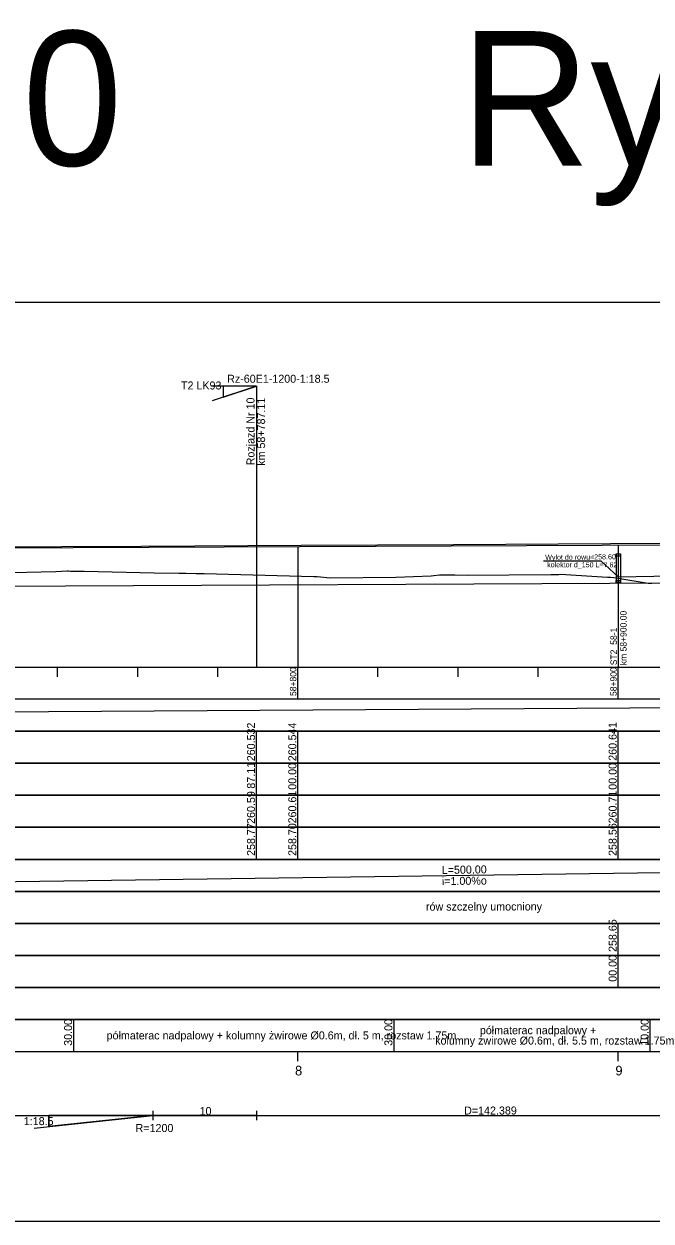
# Model space of a CAD drawing. Extents: x 6445630 to 6518227, y 5499240 to 5511716.
# Drawn here: x 6457945.7 to 6458141.4, y 5508418.3 to 5508792.3 of the extents above; entities that cross this region are included whole.
import ezdxf

# ---------------------------------------------------------------- set-up
doc = ezdxf.new("R2010")
doc.units = 0
for name, color, linetype in [('TOR_PROF-drenaze', 7, 'Continuous'), ('TOR_PROF-drenokolektory', 7, 'Continuous'), ('TOR_PROF-obiekty+opisy', 7, 'Continuous'), ('TOR_PROF-opisy glowne', 7, 'Continuous'), ('TOR_PROF-rowy otwarte', 7, 'Continuous'), ('TOR_PROF-rozjazdy', 7, 'Continuous'), ('TOR_PROF-studnie i osadniki', 7, 'Continuous'), ('TOR_PROF-tabelka-geometria T1', 7, 'Continuous'), ('TOR_PROF-tabelka-kilometracja', 7, 'Continuous'), ('TOR_PROF-tabelka-odleglosci T1', 7, 'Continuous'), ('TOR_PROF-tabelka-pochylenia proj T1', 7, 'Continuous'), ('TOR_PROF-tabelka-rodzaj rowu T1', 7, 'Continuous'), ('TOR_PROF-tabelka-rodzaj rurociagow T1', 7, 'Continuous'), ('TOR_PROF-tabelka-rowyT1', 7, 'Continuous'), ('TOR_PROF-tabelka-rurociagi T1', 7, 'Continuous'), ('TOR_PROF-tabelka-rzedne istn T1', 7, 'Continuous'), ('TOR_PROF-tabelka-rzedne proj T1', 7, 'Continuous'), ('TOR_PROF-tabelka-teren istniejacy T1', 7, 'Continuous'), ('TOR_PROF-tabelka-warstwa ochronna T1', 7, 'Continuous'), ('TOR_PROF-tor istniejacy T2', 7, 'Continuous'), ('TOR_PROF-tor projektowany', 7, 'Continuous'), ('TOR_PROF-uklad odniesienia', 7, 'Continuous'), ('TOR_PROF-warstwa ochronna', 7, 'Continuous'), ('TOR_RAMKI-dodatkowe3', 7, 'Continuous'), ('TOR_RAMKI-MASKA WYCIECIA', 7, 'Continuous'), ('TOR_W-warstwa dodatkowa 1', 7, 'Continuous')]:
    doc.layers.add(name, color=color, linetype=linetype)

msp = doc.modelspace()

# ---------------------------------------------------------------- linework, layer by layer
at = {"layer": 'TOR_PROF-drenaze'}
msp.add_lwpolyline([(6458131.21, 5508619.54), (6458186.83, 5508620.54)], dxfattribs=at)
at = {"layer": 'TOR_PROF-drenokolektory'}
msp.add_lwpolyline([(6458131.21, 5508619.54), (6458131.21, 5508596.29), (6458131.21, 5508591.29), (6458131.21, 5508591.29)], dxfattribs=at)
msp.add_lwpolyline([(6458131.21, 5508619.54), (6458131.21, 5508596.29), (6458131.21, 5508591.29), (6458131.21, 5508591.29)], dxfattribs=at)
at = {"layer": 'TOR_PROF-obiekty+opisy'}
for p, q in [((6458107.86, 5508624.54), (6458125.76, 5508624.54)), ((6458125.76, 5508624.54), (6458131.21, 5508619.54))]:
    msp.add_line(p, q, dxfattribs=at)
at = {"layer": 'TOR_PROF-rowy otwarte'}
msp.add_line((6457827.6, 5508616.04), (6458331.21, 5508618.54), dxfattribs=at)
msp.add_lwpolyline([(6458131.21, 5508619.54), (6458131.21, 5508596.29), (6458131.21, 5508591.29), (6458131.21, 5508591.29)], dxfattribs=at)
at = {"layer": 'TOR_PROF-rozjazdy'}
for p, q in [((6457985.91, 5508452.77), (6457985.91, 5508449.81)), ((6458018.32, 5508452.77), (6458018.32, 5508449.81)), ((6457948.83, 5508447.29), (6457985.91, 5508451.29)), ((6457953.5, 5508451.29), (6457985.91, 5508451.29))]:
    msp.add_line(p, q, dxfattribs=at)
for points in [[(6457985.91, 5508451.29), (6457953.5, 5508447.8), (6457953.5, 5508451.29)], [(6458018.32, 5508451.29), (6457985.91, 5508451.29), (6457953.5, 5508451.29), (6457953.5, 5508447.8), (6457985.91, 5508451.29)]]:
    msp.add_lwpolyline(points, dxfattribs=at)
at = {"layer": 'TOR_PROF-studnie i osadniki'}
for p, q in [((6458130.56, 5508626.74), (6458130.56, 5508617.74)), ((6458130.56, 5508626.74), (6458131.86, 5508626.74)), ((6458131.86, 5508626.74), (6458131.86, 5508617.74)), ((6458130.56, 5508617.74), (6458131.86, 5508617.74))]:
    msp.add_line(p, q, dxfattribs=at)
for points in [[(6458130.56, 5508626.74), (6458131.86, 5508626.74), (6458131.86, 5508626.04), (6458130.56, 5508626.04)], [(6458130.56, 5508618.44), (6458131.86, 5508618.44), (6458131.86, 5508617.74), (6458130.56, 5508617.74)]]:
    msp.add_lwpolyline(points, close=True, dxfattribs=at)
at = {"layer": 'TOR_PROF-tabelka-geometria T1'}
for points in [[(6452331.21, 5508451.29), (6453331.21, 5508451.29), (6453331.21, 5508448.62), (6453416.22, 5508448.62), (6453416.22, 5508451.29), (6453496.22, 5508451.29), (6453496.22, 5508453.96), (6453581.21, 5508453.96), (6453581.21, 5508451.29), (6457347.56, 5508451.29), (6457347.56, 5508448.62), (6457429.11, 5508448.62), (6457429.11, 5508451.29), (6457509.11, 5508451.29), (6457509.11, 5508453.96), (6457590.67, 5508453.96), (6457590.67, 5508451.29), (6459780.93, 5508451.29)], [(6452331.21, 5508451.29), (6462731.21, 5508451.29)]]:
    msp.add_lwpolyline(points, dxfattribs=at)
at = {"layer": 'TOR_PROF-tabelka-kilometracja'}
for points in [[(6458031.21, 5508468.29), (6458031.21, 5508471.29)], [(6458131.21, 5508468.29), (6458131.21, 5508471.29)]]:
    msp.add_lwpolyline(points, dxfattribs=at)
at = {"layer": 'TOR_PROF-tabelka-odleglosci T1'}
msp.add_lwpolyline([(6452331.21, 5508551.29), (6462731.21, 5508551.29), (6462731.21, 5508561.29), (6452331.21, 5508561.29)], close=True, dxfattribs=at)
for points in [[(6458018.32, 5508551.29), (6458018.32, 5508561.29)], [(6458031.21, 5508551.29), (6458031.21, 5508561.29)], [(6458131.21, 5508551.29), (6458131.21, 5508561.29)]]:
    msp.add_lwpolyline(points, dxfattribs=at)
at = {"layer": 'TOR_PROF-tabelka-pochylenia proj T1'}
msp.add_lwpolyline([(6452331.21, 5508571.29), (6462731.21, 5508571.29), (6462731.21, 5508581.29), (6452331.21, 5508581.29)], close=True, dxfattribs=at)
msp.add_lwpolyline([(6457211.21, 5508572.79), (6458316.21, 5508579.79)], dxfattribs=at)
at = {"layer": 'TOR_PROF-tabelka-rodzaj rowu T1'}
for points in [[(6452331.21, 5508511.29), (6462731.21, 5508511.29), (6462731.21, 5508521.29), (6452331.21, 5508521.29)], [(6452331.21, 5508511.29), (6462731.21, 5508511.29), (6462731.21, 5508521.29), (6452331.21, 5508521.29)], [(6452331.21, 5508491.29), (6462731.21, 5508491.29), (6462731.21, 5508501.29), (6452331.21, 5508501.29)]]:
    msp.add_lwpolyline(points, close=True, dxfattribs=at)
msp.add_lwpolyline([(6458131.21, 5508491.29), (6458131.21, 5508501.29)], dxfattribs=at)
at = {"layer": 'TOR_PROF-tabelka-rowyT1'}
msp.add_lwpolyline([(6452331.21, 5508521.29), (6462731.21, 5508521.29), (6462731.21, 5508531.29), (6452331.21, 5508531.29)], close=True, dxfattribs=at)
msp.add_lwpolyline([(6452331.21, 5508521.29), (6462731.21, 5508521.29), (6462731.21, 5508531.29), (6452331.21, 5508531.29)], close=True, dxfattribs=at)
msp.add_lwpolyline([(6452331.21, 5508521.29), (6462731.21, 5508521.29), (6462731.21, 5508531.29), (6452331.21, 5508531.29)], close=True, dxfattribs=at)
msp.add_lwpolyline([(6457831.21, 5508522.79), (6458331.21, 5508529.79)], dxfattribs=at)
at = {"layer": 'TOR_PROF-tabelka-rurociagi T1'}
msp.add_lwpolyline([(6452331.21, 5508501.29), (6462731.21, 5508501.29), (6462731.21, 5508511.29), (6452331.21, 5508511.29)], close=True, dxfattribs=at)
msp.add_lwpolyline([(6458131.21, 5508501.29), (6458131.21, 5508511.29)], dxfattribs=at)
at = {"layer": 'TOR_PROF-tabelka-rzedne istn T1'}
msp.add_lwpolyline([(6452331.21, 5508541.29), (6462731.21, 5508541.29), (6462731.21, 5508551.29), (6452331.21, 5508551.29)], close=True, dxfattribs=at)
for points in [[(6458018.32, 5508541.29), (6458018.32, 5508551.29)], [(6458031.21, 5508541.29), (6458031.21, 5508551.29)], [(6458131.21, 5508541.29), (6458131.21, 5508551.29)], [(6458018.32, 5508531.29), (6458018.32, 5508541.29)], [(6458031.21, 5508531.29), (6458031.21, 5508541.29)], [(6458031.21, 5508531.29), (6458031.21, 5508541.29)], [(6458031.21, 5508531.29), (6458031.21, 5508541.29)], [(6458031.21, 5508531.29), (6458031.21, 5508541.29)], [(6458131.21, 5508531.29), (6458131.21, 5508541.29)], [(6458131.21, 5508531.29), (6458131.21, 5508541.29)], [(6458131.21, 5508531.29), (6458131.21, 5508541.29)], [(6458131.21, 5508531.29), (6458131.21, 5508541.29)]]:
    msp.add_lwpolyline(points, dxfattribs=at)
at = {"layer": 'TOR_PROF-tabelka-rzedne proj T1'}
msp.add_lwpolyline([(6452331.21, 5508561.29), (6462731.21, 5508561.29), (6462731.21, 5508571.29), (6452331.21, 5508571.29)], close=True, dxfattribs=at)
for points in [[(6458018.32, 5508561.29), (6458018.32, 5508571.29)], [(6458031.21, 5508561.29), (6458031.21, 5508571.29)], [(6458131.21, 5508561.29), (6458131.21, 5508571.29)]]:
    msp.add_lwpolyline(points, dxfattribs=at)
at = {"layer": 'TOR_PROF-tabelka-teren istniejacy T1'}
msp.add_line((6458018.32, 5508452.77), (6458018.32, 5508449.81), dxfattribs=at)
msp.add_lwpolyline([(6452331.21, 5508531.29), (6462731.21, 5508531.29), (6462731.21, 5508541.29), (6452331.21, 5508541.29)], close=True, dxfattribs=at)
msp.add_lwpolyline([(6452331.21, 5508531.29), (6462731.21, 5508531.29), (6462731.21, 5508541.29), (6452331.21, 5508541.29)], close=True, dxfattribs=at)
msp.add_lwpolyline([(6452331.21, 5508531.29), (6462731.21, 5508531.29), (6462731.21, 5508541.29), (6452331.21, 5508541.29)], close=True, dxfattribs=at)
msp.add_lwpolyline([(6452331.21, 5508531.29), (6462731.21, 5508531.29), (6462731.21, 5508541.29), (6452331.21, 5508541.29)], close=True, dxfattribs=at)
at = {"layer": 'TOR_PROF-tabelka-warstwa ochronna T1'}
msp.add_lwpolyline([(6452331.21, 5508481.29), (6462731.21, 5508481.29), (6462731.21, 5508491.29), (6452331.21, 5508491.29)], close=True, dxfattribs=at)
at = {"layer": 'TOR_PROF-tor istniejacy T2'}
msp.add_lwpolyline([(6458981.86, 5508634.39), (6458930.5, 5508633.99), (6458881.05, 5508633.54), (6458831.31, 5508632.99), (6458780.7, 5508632.49), (6458731.07, 5508631.99), (6458681.2, 5508631.64), (6458631.17, 5508631.54), (6458579.02, 5508631.44), (6458525.07, 5508631.29), (6458478.95, 5508631.19), (6458431.31, 5508631.09), (6458381.72, 5508630.99), (6458331.48, 5508630.74), (6458282.11, 5508630.64), (6458231.69, 5508630.39), (6458180.18, 5508630.14), (6458128.82, 5508629.84), (6458079.75, 5508629.59), (6458032.21, 5508629.34), (6457982.42, 5508629.04), (6457932.49, 5508628.79)], dxfattribs=at)
at = {"layer": 'TOR_PROF-tor projektowany'}
for p in [(6457211.21, 5508625.04), (6457299.85, 5508625.47)]:
    msp.add_line(p, (6458316.21, 5508630.39), dxfattribs=at)
for points in [[(6458031.21, 5508629.01), (6458031.21, 5508596.29), (6458031.21, 5508591.29), (6458031.21, 5508591.29)], [(6458031.21, 5508629.01), (6458031.21, 5508596.29), (6458031.21, 5508591.29), (6458031.21, 5508591.29)], [(6458131.21, 5508629.49), (6458131.21, 5508596.29), (6458131.21, 5508591.29), (6458131.21, 5508591.29)], [(6458131.21, 5508629.49), (6458131.21, 5508596.29), (6458131.21, 5508591.29), (6458131.21, 5508591.29)]]:
    msp.add_lwpolyline(points, dxfattribs=at)
at = {"layer": 'TOR_PROF-uklad odniesienia'}
for p, q in [((6452331.21, 5508591.29), (6462731.21, 5508591.29)), ((6452331.21, 5508591.29), (6462731.21, 5508591.29)), ((6457956.21, 5508588.29), (6457956.21, 5508591.29)), ((6457956.21, 5508588.29), (6457956.21, 5508591.29)), ((6457981.21, 5508588.29), (6457981.21, 5508591.29)), ((6457981.21, 5508588.29), (6457981.21, 5508591.29)), ((6458006.21, 5508588.29), (6458006.21, 5508591.29)), ((6458006.21, 5508588.29), (6458006.21, 5508591.29)), ((6458031.21, 5508581.29), (6458031.21, 5508591.29)), ((6458031.21, 5508581.29), (6458031.21, 5508591.29)), ((6458056.21, 5508588.29), (6458056.21, 5508591.29)), ((6458056.21, 5508588.29), (6458056.21, 5508591.29)), ((6458081.21, 5508588.29), (6458081.21, 5508591.29)), ((6458081.21, 5508588.29), (6458081.21, 5508591.29)), ((6458106.21, 5508588.29), (6458106.21, 5508591.29)), ((6458106.21, 5508588.29), (6458106.21, 5508591.29)), ((6458131.21, 5508581.29), (6458131.21, 5508591.29)), ((6458131.21, 5508581.29), (6458131.21, 5508591.29))]:
    msp.add_line(p, q, dxfattribs=at)
at = {"layer": 'TOR_PROF-warstwa ochronna'}
msp.add_lwpolyline([(6452331.21, 5508471.29), (6462731.21, 5508471.29), (6462731.21, 5508481.29), (6452331.21, 5508481.29)], close=True, dxfattribs=at)
for points in [[(6457961.21, 5508471.29), (6457961.21, 5508481.29)], [(6458061.21, 5508471.29), (6458061.21, 5508481.29)], [(6458141.21, 5508471.29), (6458141.21, 5508481.29)]]:
    msp.add_lwpolyline(points, dxfattribs=at)
at = {"layer": 'TOR_RAMKI-dodatkowe3'}
for p, q in [((6457921.85, 5508620.37), (6457955.62, 5508621.23)), ((6457955.62, 5508621.23), (6457959.21, 5508621.47)), ((6457959.21, 5508621.47), (6457959.59, 5508621.38)), ((6457959.59, 5508621.38), (6457960.21, 5508621.35)), ((6457960.21, 5508621.35), (6457961.39, 5508621.35)), ((6457961.39, 5508621.35), (6457964.48, 5508621.28)), ((6457964.48, 5508621.28), (6457986.36, 5508620.81)), ((6457986.36, 5508620.81), (6457994.02, 5508620.64)), ((6457994.02, 5508620.64), (6457995.92, 5508620.71)), ((6457995.92, 5508620.71), (6457996.2, 5508620.7)), ((6457996.2, 5508620.7), (6457999.42, 5508620.63)), ((6457999.42, 5508620.63), (6457999.9, 5508620.62)), ((6457999.9, 5508620.62), (6458000.65, 5508620.54)), ((6458000.65, 5508620.54), (6458001.96, 5508620.57)), ((6458001.96, 5508620.57), (6458036.21, 5508619.64)), ((6458036.21, 5508619.64), (6458037.25, 5508619.7)), ((6458037.25, 5508619.7), (6458041.3, 5508619.21)), ((6458041.3, 5508619.21), (6458061.82, 5508619.39)), ((6458061.82, 5508619.39), (6458072.82, 5508619.91)), ((6458072.82, 5508619.91), (6458073.68, 5508619.93)), ((6458073.68, 5508619.93), (6458075.36, 5508620.14)), ((6458075.36, 5508620.14), (6458076.93, 5508620.15)), ((6458076.93, 5508620.15), (6458080.23, 5508620.17)), ((6458080.23, 5508620.17), (6458084, 5508620.07)), ((6458084, 5508620.07), (6458110.18, 5508620.3)), ((6458110.18, 5508620.3), (6458110.24, 5508620.3)), ((6458110.24, 5508620.3), (6458112.7, 5508620.31)), ((6458112.7, 5508620.31), (6458113.16, 5508620.33)), ((6458113.16, 5508620.33), (6458127.89, 5508619.46)), ((6458127.89, 5508619.46), (6458128.77, 5508619.45)), ((6458128.77, 5508619.45), (6458129.8, 5508619.3)), ((6458129.8, 5508619.3), (6458131.06, 5508619.14)), ((6458131.06, 5508619.14), (6458140.58, 5508617.61)), ((6458140.58, 5508617.61), (6458141.14, 5508617.56)), ((6458141.14, 5508617.56), (6458141.68, 5508617.56))]:
    msp.add_line(p, q, dxfattribs=at)
at = {"layer": 'TOR_RAMKI-MASKA WYCIECIA'}
msp.add_lwpolyline([(6457196.67, 5508418.29), (6459246.67, 5508418.29), (6459246.67, 5508705.29), (6457196.67, 5508705.29)], close=True, dxfattribs=at)
at = {"layer": 'TOR_W-warstwa dodatkowa 1'}
for p, q in [((6458018.26, 5508679.14), (6458004.34, 5508679.14)), ((6458018.26, 5508679.14), (6458004.34, 5508679.14)), ((6458018.26, 5508679.14), (6458004.48, 5508674.56)), ((6458018.32, 5508679.15), (6458018.32, 5508591.29))]:
    msp.add_line(p, q, dxfattribs=at)
for points in [[(6458007.86, 5508675.68), (6458018.26, 5508679.14), (6458007.86, 5508679.14), (6458007.86, 5508675.68)], [(6458018.26, 5508679.14), (6458007.86, 5508679.14), (6458007.86, 5508675.68), (6458018.26, 5508679.14)]]:
    msp.add_lwpolyline(points, dxfattribs=at)

# ---------------------------------------------------------------- texts
at = {"layer": 'TOR_PROF-opisy glowne'}
for s, height, rotation, p in [('Wylot do rowu=258.60', 1.6, 0.4945, (6458108.42, 5508624.84)), ('kolektor d_150 L=7.62', 1.6, 359.8879, (6458109, 5508622.54)), ('km 58+900.00', 2, 90, (6458133.82, 5508591.92)), ('ST2_58-1 ', 2, 90, (6458130.78, 5508591.92))]:
    msp.add_text(s, height=height, rotation=rotation, dxfattribs=at).set_placement(p)
at = {"layer": 'TOR_PROF-rozjazdy'}
for s, p in [('10', (6458000.52, 5508451.41)), ('R=1200', (6457980.53, 5508446.1))]:
    msp.add_text(s, height=2.5, dxfattribs=at).set_placement(p)
msp.add_text('1:18.5', height=2.5, rotation=0.0037, dxfattribs=at).set_placement((6457945.64, 5508448.25))
at = {"layer": 'TOR_PROF-tabelka-geometria T1'}
msp.add_text('D=142.389', height=2.5, dxfattribs=at).set_placement((6458083.09, 5508451.57))
at = {"layer": 'TOR_PROF-tabelka-kilometracja'}
for s, p in [('8', (6458030.32, 5508463.79)), ('9', (6458130.32, 5508463.79))]:
    msp.add_text(s, height=3, dxfattribs=at).set_placement(p)
at = {"layer": 'TOR_PROF-tabelka-odleglosci T1'}
for s, p in [('87.11', (6458017.82, 5508553.37)), ('00.00', (6458030.71, 5508553.03)), ('00.00', (6458130.71, 5508553.03))]:
    msp.add_text(s, height=2.5, rotation=90, dxfattribs=at).set_placement(p)
at = {"layer": 'TOR_PROF-tabelka-rodzaj rurociagow T1'}
msp.add_text('00.00', height=2.5, rotation=90, dxfattribs=at).set_placement((6458130.71, 5508493.04))
at = {"layer": 'TOR_PROF-tabelka-rowyT1'}
for s, rotation, p in [('L=500.00', 0.8021, (6458076.13, 5508526.72)), ('i=1.00%o', 0.8021, (6458076.16, 5508523.22)), ('rów szczelny umocniony', 0.087, (6458071.19, 5508515.27))]:
    msp.add_text(s, height=2.5, rotation=rotation, dxfattribs=at).set_placement(p)
at = {"layer": 'TOR_PROF-tabelka-rurociagi T1'}
msp.add_text('258.65', height=2.5, rotation=90, dxfattribs=at).set_placement((6458130.71, 5508502.35))
at = {"layer": 'TOR_PROF-tabelka-rzedne istn T1'}
for s, p in [('260.59', (6458017.82, 5508542.36)), ('260.61', (6458030.71, 5508542.52)), ('260.71', (6458130.71, 5508542.52)), ('258.77', (6458017.82, 5508532.36)), ('258.70', (6458030.71, 5508532.36)), ('258.56', (6458130.71, 5508532.35))]:
    msp.add_text(s, height=2.5, rotation=90, dxfattribs=at).set_placement(p)
at = {"layer": 'TOR_PROF-tabelka-rzedne proj T1'}
for s, p in [('260.532', (6458017.82, 5508561.93)), ('260.544', (6458030.71, 5508561.93)), ('260.641', (6458130.71, 5508562.09))]:
    msp.add_text(s, height=2.5, rotation=90, dxfattribs=at).set_placement(p)
at = {"layer": 'TOR_PROF-uklad odniesienia'}
for s, p in [('10', (6457913.96, 5508748.03)), ('Rysunek 4.04', (6458081.96, 5508748.03))]:
    msp.add_text(s, height=42, dxfattribs=at).set_placement(p)
for s, p in [('58+800', (6458030.71, 5508582.31)), ('58+800', (6458030.71, 5508582.31)), ('58+900', (6458130.71, 5508582.31)), ('58+900', (6458130.71, 5508582.31))]:
    msp.add_text(s, height=2, rotation=90, dxfattribs=at).set_placement(p)
at = {"layer": 'TOR_PROF-warstwa ochronna'}
for s, rotation, p in [('30.00', 90, (6457960.71, 5508473.04)), ('30.00', 90, (6458060.71, 5508473.04)), ('półmaterac nadpalowy + ', 360, (6458088.01, 5508476.66)), ('10.00', 90, (6458140.71, 5508473.04)), ('półmaterac nadpalowy + kolumny żwirowe Ø0.6m, dł. 5 m, rozstaw 1.75m', 360, (6457971.49, 5508475.04)), ('kolumny żwirowe Ø0.6m, dł. 5.5 m, rozstaw 1.75m', 360, (6458074.06, 5508473.42))]:
    msp.add_text(s, height=2.5, rotation=rotation, dxfattribs=at).set_placement(p)
at = {"layer": 'TOR_W-warstwa dodatkowa 1'}
for s, p in [('Rz-60E1-1200-1:18.5', (6458009.11, 5508680.18)), ('T2 LK93', (6457994.71, 5508678.08))]:
    msp.add_text(s, height=2.5, dxfattribs=at).set_placement(p)
for s, p in [('Rozjazd Nr 10', (6458017.66, 5508654.38)), ('km 58+787.11', (6458020.97, 5508654.24))]:
    msp.add_text(s, height=2.5, rotation=90, dxfattribs=at).set_placement(p)

doc.saveas('drawing.dxf')
